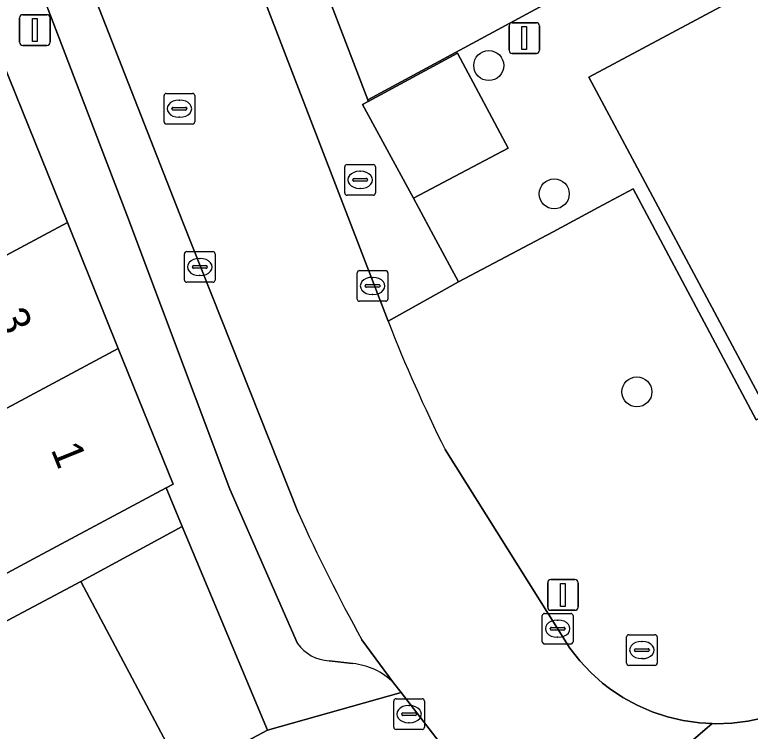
# Model space of a CAD drawing. Extents: x 160304 to 160955, y 383684 to 384161.
# Drawn here: x 160780.6 to 160804.59, y 383894.83 to 383918.19 of the extents above; entities that cross this region are included whole.
import ezdxf

# ---------------------------------------------------------------- set-up
doc = ezdxf.new("R2010")
doc.units = 0
for name, color, linetype in [('IMGEO_Boom', 7, 'Continuous'), ('IMGEO_Brandkraan', 7, 'Continuous'), ('IMGEO_Erf', 7, 'Continuous'), ('IMGEO_Kolk', 7, 'Continuous'), ('IMGEO_Lichtmast', 7, 'Continuous'), ('IMGEO_Pand', 7, 'Continuous'), ('IMGEO_Pand_nummerreeks', 7, 'Continuous'), ('IMGEO_Parkeervlak_open', 7, 'Continuous'), ('IMGEO_Rijbaan_lokaal_open', 7, 'Continuous'), ('IMGEO_Rioolput', 7, 'Continuous'), ('IMGEO_Voetpad_open', 7, 'Continuous')]:
    doc.layers.add(name, color=color, linetype=linetype)

msp = doc.modelspace()

# ---------------------------------------------------------------- linework, layer by layer
at = {"layer": 'IMGEO_Boom'}
for centre in [(160796.061, 383916.532), (160798.197, 383912.35), (160800.892, 383905.895)]:
    msp.add_circle(centre, 0.489, dxfattribs=at)
at = {"layer": 'IMGEO_Brandkraan'}
for p, q in [((160800.555, 383897.053), (160800.555, 383897.905)), ((160800.63, 383897.979), (160801.482, 383897.979)), ((160801.556, 383897.905), (160801.556, 383897.053)), ((160801.043, 383897.759), (160801.068, 383897.759)), ((160800.814, 383897.473), (160800.814, 383897.485)), ((160801.252, 383897.436), (160800.854, 383897.436)), ((160800.857, 383897.522), (160801.255, 383897.522)), ((160801.298, 383897.485), (160801.298, 383897.473)), ((160801.066, 383897.199), (160801.041, 383897.199)), ((160801.482, 383896.979), (160800.63, 383896.979))]:
    msp.add_line(p, q, dxfattribs=at)
for points in [[(160800.555, 383897.053), (160800.555, 383897.905)], [(160800.63, 383897.979), (160801.482, 383897.979)], [(160801.556, 383897.905), (160801.556, 383897.053)], [(160801.482, 383896.979), (160800.63, 383896.979)]]:
    msp.add_lwpolyline(points, dxfattribs=at)
for centre, radius, start, end in [((160800.632, 383897.903), 0.0765, 91.552, 178.448), ((160800.632, 383897.903), 0.0765, 91.552, 178.448), ((160801.48, 383897.903), 0.0765, 1.552, 88.448), ((160801.48, 383897.903), 0.0765, 1.552, 88.448), ((160800.854, 383897.482), 0.0403, 85.8775, 175.7526), ((160800.851, 383897.472), 0.0366, 178.938, 274.7102), ((160801.255, 383897.479), 0.043, 264.8664, 352.4533), ((160801.259, 383897.484), 0.0386, 1.7309, 96.639), ((160800.632, 383897.055), 0.0765, 181.552, 268.448), ((160800.632, 383897.055), 0.0765, 181.552, 268.448), ((160801.48, 383897.055), 0.0765, 271.552, 358.448), ((160801.48, 383897.055), 0.0765, 271.552, 358.448)]:
    msp.add_arc(centre, radius, start, end, dxfattribs=at)
for centre, major_axis, ratio, start_param, end_param in [((160801.042, 383897.479), (-0.387, 0.002), 0.722429, 4.712389, 7.853982), ((160801.067, 383897.479), (-0.39, 0.002), 0.717154, 1.570796, 4.712389)]:
    msp.add_ellipse(centre, major_axis=major_axis, ratio=ratio, start_param=start_param, end_param=end_param, dxfattribs=at)
at = {"layer": 'IMGEO_Erf'}
msp.add_lwpolyline([(160803.043, 383921.331), (160800, 383919.705), (160797.98, 383918.581), (160792.114, 383915.415), (160792.132, 383915.366), (160795.04, 383916.939), (160795.901, 383915.334), (160796.7, 383913.845), (160793.605, 383912.207), (160794.261, 383910.993), (160795.078, 383909.479), (160798.165, 383911.113), (160799.631, 383911.906), (160800.773, 383912.513), (160804.784, 383904.985), (160805.18, 383905.196), (160801.161, 383912.72), (160799.327, 383916.155), (160803.783, 383918.534), (160804.148, 383918.729), (160806.097, 383919.769), (160806.909, 383920.203), (160821.548, 383928.017)], dxfattribs=at)
at = {"layer": 'IMGEO_Kolk'}
for p, q in [((160786.138, 383909.541), (160786.138, 383910.393)), ((160786.213, 383910.467), (160787.065, 383910.467)), ((160787.139, 383910.393), (160787.139, 383909.541)), ((160786.626, 383910.247), (160786.651, 383910.247)), ((160786.397, 383909.961), (160786.397, 383909.973)), ((160786.835, 383909.924), (160786.437, 383909.924)), ((160786.44, 383910.01), (160786.838, 383910.01)), ((160786.881, 383909.973), (160786.881, 383909.961)), ((160786.649, 383909.687), (160786.624, 383909.687)), ((160791.774, 383908.922), (160791.774, 383909.774)), ((160791.849, 383909.848), (160792.701, 383909.848)), ((160792.775, 383909.774), (160792.775, 383908.922)), ((160787.065, 383909.467), (160786.213, 383909.467)), ((160792.262, 383909.628), (160792.287, 383909.628)), ((160792.033, 383909.342), (160792.033, 383909.354)), ((160792.471, 383909.305), (160792.073, 383909.305)), ((160792.076, 383909.391), (160792.474, 383909.391)), ((160792.517, 383909.354), (160792.517, 383909.342)), ((160792.285, 383909.068), (160792.26, 383909.068)), ((160792.701, 383908.848), (160791.849, 383908.848)), ((160797.808, 383897.749), (160797.808, 383898.601)), ((160797.883, 383898.675), (160798.735, 383898.675)), ((160798.809, 383898.601), (160798.809, 383897.749)), ((160798.296, 383898.455), (160798.321, 383898.455)), ((160798.067, 383898.169), (160798.067, 383898.181)), ((160798.505, 383898.132), (160798.107, 383898.132)), ((160798.11, 383898.218), (160798.508, 383898.218)), ((160798.551, 383898.181), (160798.551, 383898.169)), ((160798.319, 383897.895), (160798.294, 383897.895)), ((160798.735, 383897.675), (160797.883, 383897.675)), ((160792.963, 383894.964), (160792.963, 383895.816)), ((160793.038, 383895.89), (160793.89, 383895.89)), ((160793.964, 383895.816), (160793.964, 383894.964)), ((160793.451, 383895.67), (160793.476, 383895.67)), ((160793.222, 383895.384), (160793.222, 383895.396)), ((160793.66, 383895.347), (160793.262, 383895.347)), ((160793.265, 383895.433), (160793.663, 383895.433)), ((160793.706, 383895.396), (160793.706, 383895.384)), ((160793.474, 383895.11), (160793.449, 383895.11)), ((160793.89, 383894.89), (160793.038, 383894.89))]:
    msp.add_line(p, q, dxfattribs=at)
for points in [[(160786.138, 383909.541), (160786.138, 383910.393)], [(160786.213, 383910.467), (160787.065, 383910.467)], [(160787.139, 383910.393), (160787.139, 383909.541)], [(160791.774, 383908.922), (160791.774, 383909.774)], [(160791.849, 383909.848), (160792.701, 383909.848)], [(160792.775, 383909.774), (160792.775, 383908.922)], [(160787.065, 383909.467), (160786.213, 383909.467)], [(160792.701, 383908.848), (160791.849, 383908.848)], [(160797.808, 383897.749), (160797.808, 383898.601)], [(160797.883, 383898.675), (160798.735, 383898.675)], [(160798.809, 383898.601), (160798.809, 383897.749)], [(160798.735, 383897.675), (160797.883, 383897.675)], [(160792.963, 383894.964), (160792.963, 383895.816)], [(160793.038, 383895.89), (160793.89, 383895.89)], [(160793.964, 383895.816), (160793.964, 383894.964)], [(160793.89, 383894.89), (160793.038, 383894.89)]]:
    msp.add_lwpolyline(points, dxfattribs=at)
for centre, radius, start, end in [((160786.215, 383910.391), 0.0765, 91.552, 178.448), ((160786.215, 383910.391), 0.0765, 91.552, 178.448), ((160787.063, 383910.391), 0.0765, 1.552, 88.448), ((160787.063, 383910.391), 0.0765, 1.552, 88.448), ((160786.437, 383909.97), 0.0403, 85.8775, 175.7526), ((160786.434, 383909.96), 0.0366, 178.938, 274.7102), ((160786.838, 383909.967), 0.043, 264.8664, 352.4533), ((160786.842, 383909.972), 0.0386, 1.7309, 96.639), ((160791.851, 383909.772), 0.0765, 91.552, 178.448), ((160791.851, 383909.772), 0.0765, 91.552, 178.448), ((160792.699, 383909.772), 0.0765, 1.552, 88.448), ((160792.699, 383909.772), 0.0765, 1.552, 88.448), ((160786.215, 383909.543), 0.0765, 181.552, 268.448), ((160786.215, 383909.543), 0.0765, 181.552, 268.448), ((160787.063, 383909.543), 0.0765, 271.552, 358.448), ((160787.063, 383909.543), 0.0765, 271.552, 358.448), ((160792.073, 383909.351), 0.0403, 85.8775, 175.7526), ((160792.07, 383909.341), 0.0366, 178.938, 274.7102), ((160792.474, 383909.348), 0.043, 264.8664, 352.4533), ((160792.478, 383909.353), 0.0386, 1.7309, 96.639), ((160791.851, 383908.924), 0.0765, 181.552, 268.448), ((160791.851, 383908.924), 0.0765, 181.552, 268.448), ((160792.699, 383908.924), 0.0765, 271.552, 358.448), ((160792.699, 383908.924), 0.0765, 271.552, 358.448), ((160797.885, 383898.599), 0.0765, 91.552, 178.448), ((160797.885, 383898.599), 0.0765, 91.552, 178.448), ((160798.733, 383898.599), 0.0765, 1.552, 88.448), ((160798.733, 383898.599), 0.0765, 1.552, 88.448), ((160798.107, 383898.178), 0.0403, 85.8775, 175.7526), ((160798.104, 383898.168), 0.0366, 178.938, 274.7102), ((160798.508, 383898.175), 0.043, 264.8664, 352.4533), ((160798.512, 383898.18), 0.0386, 1.7309, 96.639), ((160797.885, 383897.751), 0.0765, 181.552, 268.448), ((160797.885, 383897.751), 0.0765, 181.552, 268.448), ((160798.733, 383897.751), 0.0765, 271.552, 358.448), ((160798.733, 383897.751), 0.0765, 271.552, 358.448), ((160793.04, 383895.814), 0.0765, 91.552, 178.448), ((160793.04, 383895.814), 0.0765, 91.552, 178.448), ((160793.888, 383895.814), 0.0765, 1.552, 88.448), ((160793.888, 383895.814), 0.0765, 1.552, 88.448), ((160793.262, 383895.393), 0.0403, 85.8775, 175.7526), ((160793.259, 383895.383), 0.0366, 178.938, 274.7102), ((160793.663, 383895.39), 0.043, 264.8664, 352.4533), ((160793.667, 383895.395), 0.0386, 1.7309, 96.639), ((160793.04, 383894.966), 0.0765, 181.552, 268.448), ((160793.04, 383894.966), 0.0765, 181.552, 268.448), ((160793.888, 383894.966), 0.0765, 271.552, 358.448), ((160793.888, 383894.966), 0.0765, 271.552, 358.448)]:
    msp.add_arc(centre, radius, start, end, dxfattribs=at)
for centre, major_axis, ratio, start_param, end_param in [((160786.625, 383909.967), (-0.387, 0.002), 0.722429, 4.712389, 7.853982), ((160786.65, 383909.967), (-0.39, 0.002), 0.717154, 1.570796, 4.712389), ((160792.261, 383909.348), (-0.387, 0.002), 0.722429, 4.712389, 7.853982), ((160792.286, 383909.348), (-0.39, 0.002), 0.717154, 1.570796, 4.712389), ((160798.295, 383898.175), (-0.387, 0.002), 0.722429, 4.712389, 7.853982), ((160798.32, 383898.175), (-0.39, 0.002), 0.717154, 1.570796, 4.712389), ((160793.45, 383895.39), (-0.387, 0.002), 0.722429, 4.712389, 7.853982), ((160793.475, 383895.39), (-0.39, 0.002), 0.717154, 1.570796, 4.712389)]:
    msp.add_ellipse(centre, major_axis=major_axis, ratio=ratio, start_param=start_param, end_param=end_param, dxfattribs=at)
at = {"layer": 'IMGEO_Lichtmast'}
for p, q in [((160780.765, 383917.291), (160780.765, 383918.091)), ((160780.765, 383918.091), (160780.765, 383917.291)), ((160780.865, 383918.191), (160781.655, 383918.191)), ((160781.655, 383918.191), (160780.865, 383918.191)), ((160781.755, 383918.091), (160781.755, 383917.291)), ((160781.755, 383917.291), (160781.755, 383918.091)), ((160796.725, 383917.031), (160796.725, 383917.831)), ((160796.725, 383917.831), (160796.725, 383917.031)), ((160796.825, 383917.931), (160797.615, 383917.931)), ((160797.615, 383917.931), (160796.825, 383917.931)), ((160797.715, 383917.831), (160797.715, 383917.031)), ((160797.715, 383917.031), (160797.715, 383917.831)), ((160781.655, 383917.191), (160780.865, 383917.191)), ((160780.865, 383917.191), (160781.655, 383917.191)), ((160797.615, 383916.931), (160796.825, 383916.931)), ((160796.825, 383916.931), (160797.615, 383916.931)), ((160797.984, 383898.874), (160797.984, 383899.674)), ((160797.984, 383899.674), (160797.984, 383898.874)), ((160798.084, 383899.774), (160798.874, 383899.774)), ((160798.874, 383899.774), (160798.084, 383899.774)), ((160798.974, 383899.674), (160798.974, 383898.874)), ((160798.974, 383898.874), (160798.974, 383899.674)), ((160798.874, 383898.774), (160798.084, 383898.774)), ((160798.084, 383898.774), (160798.874, 383898.774))]:
    msp.add_line(p, q, dxfattribs=at)
for points in [[(160781.185, 383918.066), (160781.335, 383918.066), (160781.335, 383917.316), (160781.185, 383917.316), (160781.185, 383918.066)], [(160797.145, 383917.806), (160797.295, 383917.806), (160797.295, 383917.056), (160797.145, 383917.056), (160797.145, 383917.806)], [(160798.404, 383899.649), (160798.554, 383899.649), (160798.554, 383898.899), (160798.404, 383898.899), (160798.404, 383899.649)]]:
    msp.add_lwpolyline(points, dxfattribs=at)
for centre, start, end in [((160780.865, 383918.091), 90, 180), ((160780.865, 383918.091), 90, 180), ((160781.655, 383918.091), 0, 90), ((160781.655, 383918.091), 360, 90), ((160796.825, 383917.831), 90, 180), ((160796.825, 383917.831), 90, 180), ((160797.615, 383917.831), 0, 90), ((160797.615, 383917.831), 360, 90), ((160780.865, 383917.291), 180, 270), ((160780.865, 383917.291), 180, 270), ((160781.655, 383917.291), 270, 0), ((160781.655, 383917.291), 270, 0), ((160796.825, 383917.031), 180, 270), ((160796.825, 383917.031), 180, 270), ((160797.615, 383917.031), 270, 0), ((160797.615, 383917.031), 270, 0), ((160798.084, 383899.674), 90, 180), ((160798.084, 383899.674), 90, 180), ((160798.874, 383899.674), 0, 90), ((160798.874, 383899.674), 360, 90), ((160798.084, 383898.874), 180, 270), ((160798.084, 383898.874), 180, 270), ((160798.874, 383898.874), 270, 0), ((160798.874, 383898.874), 270, 0)]:
    msp.add_arc(centre, 0.1, start, end, dxfattribs=at)
at = {"layer": 'IMGEO_Pand'}
msp.add_lwpolyline([(160828.067, 383935.585), (160826.179, 383934.576), (160824.786, 383933.833), (160819.857, 383931.2), (160821.548, 383928.017), (160806.909, 383920.203), (160806.097, 383919.769), (160804.148, 383918.729), (160803.783, 383918.534), (160799.327, 383916.155), (160801.161, 383912.72), (160805.18, 383905.196), (160805.533, 383904.534), (160833.051, 383919.216), (160832.05, 383921.094), (160831.34, 383922.427), (160832.368, 383922.975), (160835.356, 383924.567), (160839.36, 383926.701), (160850.402, 383932.537), (160836.537, 383958.48)], dxfattribs=at)
for points in [[(160793.759, 383929.343), (160791.984, 383933.871), (160790.207, 383932.944), (160786.198, 383930.852), (160792.114, 383915.415), (160797.98, 383918.581), (160796.14, 383923.272)], [(160795.901, 383915.334), (160795.04, 383916.939), (160792.132, 383915.366), (160791.95, 383915.267), (160793.605, 383912.207), (160796.7, 383913.845)], [(160772.754, 383913.623), (160774.032, 383910.459), (160768.977, 383908.417), (160770.35, 383905.018), (160772.771, 383906.312), (160782.322, 383911.415), (160780.213, 383916.636)], [(160782.322, 383911.415), (160772.771, 383906.312), (160773.654, 383904.126), (160774.429, 383902.206), (160783.981, 383907.309)], [(160785.538, 383902.764), (160785.767, 383902.886), (160783.981, 383907.309), (160774.429, 383902.206), (160773.677, 383901.874), (160771.448, 383900.683), (160772.535, 383898.647), (160774.547, 383899.722), (160774.67, 383899.772), (160777.73, 383901.008), (160778.547, 383899.021), (160781.359, 383900.528)], [(160787.636, 383890.542), (160786.11, 383893.415), (160782.762, 383899.716), (160775.92, 383896.08), (160778.599, 383891.037), (160773.578, 383888.369), (160777.227, 383881.501), (160783.419, 383884.791), (160786.352, 383886.349), (160786.733, 383887.593), (160787.26, 383889.314)]]:
    msp.add_lwpolyline(points, close=True, dxfattribs=at)
at = {"layer": 'IMGEO_Parkeervlak_open'}
for points in [[(160786.081, 383911.423), (160781.796, 383922.391)], [(160781.163, 383919.764), (160784.265, 383911.672), (160787.618, 383902.725), (160789.823, 383897.696)], [(160789.845, 383901.965), (160786.081, 383911.423)], [(160792.957, 383896.415), (160791.926, 383897.813)], [(160790.857, 383897.13), (160791.633, 383897.035)]]:
    msp.add_lwpolyline(points, dxfattribs=at)
for centre, radius, start, end in [((160841.001, 383925.007), 56.106, 204.2482, 208.9923), ((160790.917, 383898.467), 1.338, 215.173, 267.4354), ((160791.426, 383894.869), 2.176, 45.2776, 84.537)]:
    msp.add_arc(centre, radius, start, end, dxfattribs=at)
at = {"layer": 'IMGEO_Rijbaan_lokaal_open'}
for points in [[(160792.783, 383908.2), (160782.721, 383934.328), (160780.378, 383940.412), (160775.292, 383953.625), (160770.558, 383951.777), (160780.153, 383926.593), (160780.327, 383926.147), (160781.576, 383922.953), (160781.796, 383922.391), (160786.081, 383911.423), (160789.845, 383901.965)], [(160840.984, 383920.171), (160829.889, 383913.034), (160815.719, 383903.242), (160806.965, 383896.183), (160806.937, 383896.163), (160806.492, 383895.876), (160806.023, 383895.631), (160805.534, 383895.428), (160805.029, 383895.27), (160804.512, 383895.158), (160803.987, 383895.092), (160803.458, 383895.073), (160803.345, 383895.079), (160796.899, 383889.554)], [(160796.899, 383889.554), (160803.345, 383895.079), (160802.929, 383895.102), (160802.405, 383895.178), (160801.89, 383895.3), (160801.389, 383895.468), (160800.904, 383895.68), (160800.439, 383895.934), (160800, 383896.229), (160799.775, 383896.403), (160799.385, 383896.75), (160799.028, 383897.13), (160798.706, 383897.54), (160794.639, 383904.019)], [(160791.926, 383897.813), (160792.957, 383896.415), (160793.205, 383896.093), (160795.654, 383892.917)]]:
    msp.add_lwpolyline(points, dxfattribs=at)
for centre, radius, start, end in [((160837.374, 383925.492), 47.827, 201.1959, 206.6782), ((160841.001, 383925.007), 56.106, 204.2482, 208.9923)]:
    msp.add_arc(centre, radius, start, end, dxfattribs=at)
at = {"layer": 'IMGEO_Rioolput'}
for p, q in [((160785.473, 383914.701), (160785.473, 383915.553)), ((160785.548, 383915.627), (160786.4, 383915.627)), ((160785.961, 383915.407), (160785.986, 383915.407)), ((160786.474, 383915.553), (160786.474, 383914.701)), ((160785.775, 383915.17), (160786.173, 383915.17)), ((160785.732, 383915.121), (160785.732, 383915.133)), ((160786.17, 383915.084), (160785.772, 383915.084)), ((160786.216, 383915.133), (160786.216, 383915.121)), ((160785.984, 383914.847), (160785.959, 383914.847)), ((160786.4, 383914.627), (160785.548, 383914.627)), ((160791.367, 383912.38), (160791.367, 383913.232)), ((160791.442, 383913.306), (160792.294, 383913.306)), ((160792.368, 383913.232), (160792.368, 383912.38)), ((160791.855, 383913.086), (160791.88, 383913.086)), ((160791.626, 383912.8), (160791.626, 383912.812)), ((160792.064, 383912.763), (160791.666, 383912.763)), ((160791.669, 383912.849), (160792.067, 383912.849)), ((160792.11, 383912.812), (160792.11, 383912.8)), ((160791.878, 383912.526), (160791.853, 383912.526)), ((160792.294, 383912.306), (160791.442, 383912.306))]:
    msp.add_line(p, q, dxfattribs=at)
for points in [[(160785.473, 383914.701), (160785.473, 383915.553)], [(160785.548, 383915.627), (160786.4, 383915.627)], [(160786.474, 383915.553), (160786.474, 383914.701)], [(160786.4, 383914.627), (160785.548, 383914.627)], [(160791.367, 383912.38), (160791.367, 383913.232)], [(160791.442, 383913.306), (160792.294, 383913.306)], [(160792.368, 383913.232), (160792.368, 383912.38)], [(160792.294, 383912.306), (160791.442, 383912.306)]]:
    msp.add_lwpolyline(points, dxfattribs=at)
for centre, radius, start, end in [((160785.55, 383915.551), 0.0765, 91.552, 178.448), ((160785.55, 383915.551), 0.0765, 91.552, 178.448), ((160786.398, 383915.551), 0.0765, 1.552, 88.448), ((160786.398, 383915.551), 0.0765, 1.552, 88.448), ((160785.772, 383915.13), 0.0403, 85.8775, 175.7526), ((160786.177, 383915.132), 0.0386, 1.7309, 96.639), ((160785.769, 383915.12), 0.0366, 178.938, 274.7102), ((160786.173, 383915.127), 0.043, 264.8664, 352.4533), ((160785.55, 383914.703), 0.0765, 181.552, 268.448), ((160785.55, 383914.703), 0.0765, 181.552, 268.448), ((160786.398, 383914.703), 0.0765, 271.552, 358.448), ((160786.398, 383914.703), 0.0765, 271.552, 358.448), ((160791.444, 383913.23), 0.0765, 91.552, 178.448), ((160791.444, 383913.23), 0.0765, 91.552, 178.448), ((160792.292, 383913.23), 0.0765, 1.552, 88.448), ((160792.292, 383913.23), 0.0765, 1.552, 88.448), ((160791.666, 383912.809), 0.0403, 85.8775, 175.7526), ((160791.663, 383912.799), 0.0366, 178.938, 274.7102), ((160792.067, 383912.806), 0.043, 264.8664, 352.4533), ((160792.071, 383912.811), 0.0386, 1.7309, 96.639), ((160791.444, 383912.382), 0.0765, 181.552, 268.448), ((160791.444, 383912.382), 0.0765, 181.552, 268.448), ((160792.292, 383912.382), 0.0765, 271.552, 358.448), ((160792.292, 383912.382), 0.0765, 271.552, 358.448)]:
    msp.add_arc(centre, radius, start, end, dxfattribs=at)
for centre, major_axis, ratio, start_param, end_param in [((160785.96, 383915.127), (-0.387, 0.002), 0.722429, 4.712389, 7.853982), ((160785.985, 383915.127), (-0.39, 0.002), 0.717154, 1.570796, 4.712389), ((160791.854, 383912.806), (-0.387, 0.002), 0.722429, 4.712389, 7.853982), ((160791.879, 383912.806), (-0.39, 0.002), 0.717154, 1.570796, 4.712389)]:
    msp.add_ellipse(centre, major_axis=major_axis, ratio=ratio, start_param=start_param, end_param=end_param, dxfattribs=at)
at = {"layer": 'IMGEO_Voetpad_open'}
for points in [[(160770.289, 383952.484), (160770.242, 383952.607), (160769.543, 383954.354), (160768.806, 383956.197), (160767.942, 383957.753), (160766.972, 383957.215), (160764.411, 383961.827), (160762.277, 383960.65), (160763.531, 383958.431), (160764.306, 383956.019), (160775.576, 383928.118), (160778.156, 383921.73), (160780.213, 383916.636), (160782.322, 383911.415), (160783.981, 383907.309), (160785.767, 383902.886), (160785.538, 383902.764), (160786.063, 383901.511), (160788.843, 383894.871), (160793.205, 383896.093), (160792.957, 383896.415)], [(160780.378, 383940.412), (160781.166, 383940.72), (160783.537, 383934.647), (160782.721, 383934.328), (160792.783, 383908.2), (160795.078, 383909.479), (160794.261, 383910.993), (160793.605, 383912.207), (160791.95, 383915.267), (160792.132, 383915.366), (160792.114, 383915.415), (160786.198, 383930.852), (160790.207, 383932.944), (160788.223, 383936.724), (160787.001, 383936.082), (160786.802, 383936.458), (160786.361, 383936.224), (160783.548, 383941.54), (160783.989, 383941.774), (160781.844, 383945.826), (160780.073, 383948.774)], [(160854.393, 383930.282), (160852.951, 383932.906), (160852.428, 383931.958), (160851.23, 383931.319), (160834.823, 383922.573), (160833.635, 383918.122), (160833.051, 383919.216), (160831.42, 383916.815), (160831.505, 383916.657), (160807.312, 383903.772), (160807.237, 383903.913), (160805.698, 383904.226), (160805.533, 383904.534), (160805.18, 383905.196), (160804.784, 383904.985), (160800.773, 383912.513), (160799.631, 383911.906), (160798.165, 383911.113), (160795.078, 383909.479), (160792.783, 383908.2)], [(160789.823, 383897.696), (160787.618, 383902.725), (160784.265, 383911.672), (160781.163, 383919.764)], [(160794.639, 383904.019), (160798.706, 383897.54), (160799.028, 383897.13), (160799.385, 383896.75), (160799.775, 383896.403), (160800, 383896.229), (160800.439, 383895.934), (160800.904, 383895.68), (160801.389, 383895.468), (160801.89, 383895.3), (160802.405, 383895.178), (160802.929, 383895.102), (160803.345, 383895.079), (160803.458, 383895.073), (160803.987, 383895.092), (160804.512, 383895.158), (160805.029, 383895.27), (160805.534, 383895.428), (160806.023, 383895.631), (160806.492, 383895.876), (160806.937, 383896.163), (160806.965, 383896.183), (160815.719, 383903.242)], [(160791.633, 383897.035), (160790.857, 383897.13)], [(160795.654, 383892.917), (160793.205, 383896.093), (160788.843, 383894.871), (160786.11, 383893.415), (160787.636, 383890.542), (160787.26, 383889.314), (160786.733, 383887.593), (160786.352, 383886.349), (160783.419, 383884.791), (160784.889, 383882.06), (160729.382, 383852.644), (160709.724, 383858.649), (160696.844, 383882.915), (160693.86, 383881.358), (160692.837, 383880.981), (160692.989, 383880.566)]]:
    msp.add_lwpolyline(points, dxfattribs=at)
for points in [[(160786.063, 383901.511), (160785.538, 383902.764), (160781.359, 383900.528), (160778.547, 383899.021), (160770.447, 383894.965), (160766.636, 383901.887), (160764.847, 383900.931), (160769.351, 383892.68), (160775.92, 383896.08), (160782.762, 383899.716)], [(160782.762, 383899.716), (160786.11, 383893.415), (160788.843, 383894.871), (160786.063, 383901.511)]]:
    msp.add_lwpolyline(points, close=True, dxfattribs=at)
for centre, radius, start, end in [((160837.374, 383925.492), 47.827, 201.1959, 206.6782), ((160790.917, 383898.467), 1.338, 215.173, 267.4354), ((160791.426, 383894.869), 2.176, 45.2776, 84.537)]:
    msp.add_arc(centre, radius, start, end, dxfattribs=at)

# ---------------------------------------------------------------- texts
at = {"layer": 'IMGEO_Pand_nummerreeks'}
for s, rotation, p in [('3', 291.9888, (160780.005, 383908.388)), ('1', 292.0128, (160781.772, 383904.018))]:
    msp.add_text(s, height=1, rotation=rotation, dxfattribs=at).set_placement(p)

doc.saveas('drawing.dxf')
